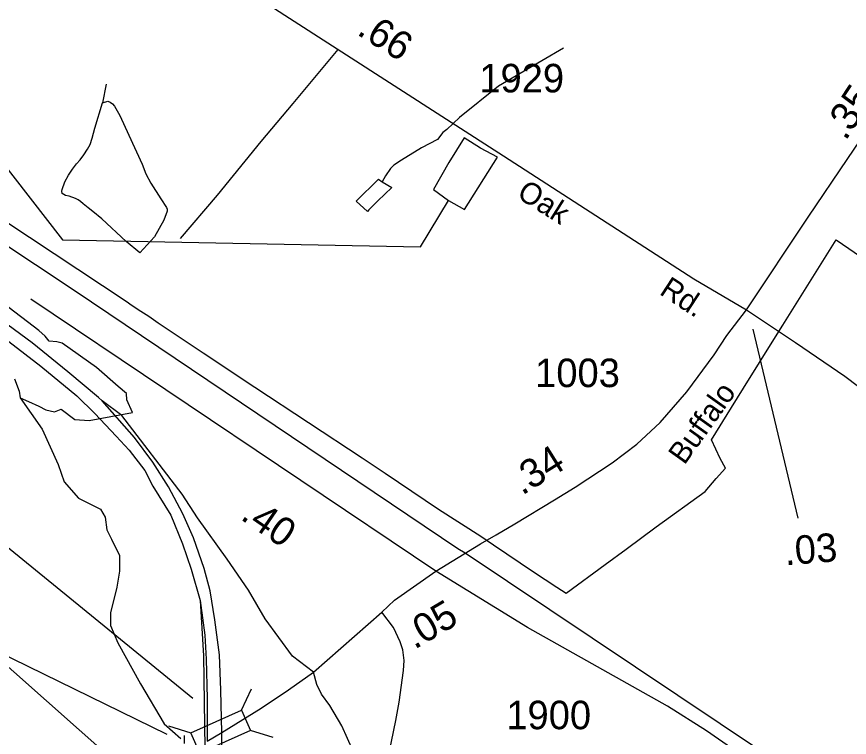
# Model space of a CAD drawing. Extents: x 2082433 to 2279600, y 546599 to 755198.
# Drawn here: x 2204457 to 2208110, y 653851 to 657011 of the extents above; entities that cross this region are included whole.
import ezdxf

# ---------------------------------------------------------------- set-up
doc = ezdxf.new("R2010")
doc.units = 0
for name, color, linetype in [('Exist Boundary Political City Limit New', 7, 'Continuous'), ('Exist Hydrographic Creek Single Shore', 7, 'Continuous'), ('Exist Hydrographic Misc Water Feature', 7, 'Continuous'), ('Exist Railroad Mainline', 7, 'Continuous'), ('Exist Road Non-System Type 51', 7, 'Continuous'), ('Exist Road Primary Interstate Ramp 1 Lane Attributed', 7, 'Continuous'), ('Exist Road Primary US Divided Attributed', 7, 'Continuous'), ('Exist Road Secondary Mileage Hundredths English Label', 7, 'Continuous'), ('Exist Road Secondary Structure Culvert CELL', 7, 'Continuous'), ('Exist Road Secondary Structure Culvert Number Label', 7, 'Continuous'), ('Exist Road Secondary Structure Standard Bridge CELL', 7, 'Continuous'), ('Exist Road Secondary Structure Standard Bridge Number Label', 7, 'Continuous'), ('Exist Road Secondary Type 51 Attributed', 7, 'Continuous'), ('Exist Road Secondary Type 51 Label', 7, 'Continuous'), ('Exist Road Secondary Type 51 Number Label', 7, 'Continuous'), ('Exist Utilities Electrical Transmission Line', 7, 'Continuous'), ('Map Preparation Boundary City Limit Buffer Line', 7, 'Continuous')]:
    doc.layers.add(name, color=color, linetype=linetype)

msp = doc.modelspace()

# ---------------------------------------------------------------- linework, layer by layer
at = {"layer": 'Exist Boundary Political City Limit New'}
msp.add_lwpolyline([(2204405.5, 656115.9), (2204941.2, 655760.8), (2204953.5, 655752.6), (2204989.5, 655727.6), (2205037.2, 655697.9), (2205077.5, 655668.4), (2205178.8, 655601.2), (2205274.8, 655537.6), (2205501.5, 655387.1), (2205971.8, 655076.8), (2206073, 655010.1), (2206307, 654851.3), (2206493.2, 654732.6), (2206548.5, 654695.4), (2206724.2, 654576), (2206826.2, 654509.6), (2206867.8, 654482.6), (2207038.8, 654608.9), (2207130, 654676.4), (2207262.2, 654773.8), (2207476.5, 654929.7), (2207525.2, 654985.3), (2207565.8, 655031.2), (2207543.2, 655074.4), (2207504.8, 655156.1), (2207593.2, 655297.6), (2207645.8, 655382.1), (2207785.8, 655606.9), (2207817.2, 655657.9), (2208052.2, 656032.7), (2208187, 655940.9)], dxfattribs=at)
at = {"layer": 'Exist Hydrographic Creek Single Shore'}
for points in [[(2204447.5, 655423.5), (2204467.2, 655369.1), (2204471.5, 655340.2), (2204508.2, 655323.2), (2204553.4, 655303.5), (2204584.4, 655286.5), (2204622.5, 655278.8), (2204651.5, 655289.3), (2204711.8, 655244.9), (2204775.4, 655240.6), (2204965.2, 655275.2), (2204940.5, 655331), (2204938.4, 655358.5), (2204902.4, 655389.6), (2204807.1, 655472.9), (2204655.7, 655579.5), (2204632.4, 655585.1), (2204599.9, 655588.6), (2204582.3, 655610.5), (2204553.4, 655635.2), (2204399.5, 655753.8)], [(2204471.5, 655340.2), (2204568.5, 655202), (2204639.5, 655047.1), (2204664.9, 654971), (2204728.4, 654899.9), (2204769, 654879.6), (2204824.8, 654851.7), (2204845.1, 654816.2), (2204852.7, 654760.4), (2204873, 654719.8), (2204908.6, 654648.7), (2204908.6, 654580.2), (2204895.9, 654509.1), (2204868, 654397.4), (2204868, 654341.6), (2204901, 654265.5), (2204999.9, 654085.3), (2205104, 653910.1), (2205176.9, 653845.3)]]:
    msp.add_lwpolyline(points, dxfattribs=at)
at = {"layer": 'Exist Hydrographic Misc Water Feature'}
msp.add_line((2204849, 656714.9), (2204833.6, 656632.8), dxfattribs=at)
for points in [[(2206855, 656872.7), (2206570.2, 656706.8), (2206399, 656569.6), (2206344, 656517.1), (2206326, 656503.2), (2206302.2, 656472.7), (2206232.5, 656436.6), (2206144.5, 656381.7), (2206110.7, 656359.7), (2206096.9, 656345.5), (2206075, 656313.5), (2206059.6, 656287.5)], [(2204770.4, 656172.3), (2204748.5, 656190.2), (2204736.4, 656200.1), (2204726.4, 656208.1), (2204714.5, 656214), (2204686.4, 656223.9), (2204670.4, 656227.5), (2204656, 656235.8), (2204654.4, 656245.8), (2204656, 656253.6), (2204667.7, 656287.5), (2204683.9, 656315.9), (2204701.5, 656342.1), (2204719.4, 656366.1), (2204735.2, 656384), (2204750.8, 656406), (2204767.2, 656430.3), (2204778.6, 656450.5), (2204788.3, 656478.6), (2204800.4, 656522.6), (2204833.6, 656632.8)], [(2204833.6, 656632.8), (2204857.4, 656641), (2204867.4, 656637), (2204877.7, 656629), (2204885.3, 656618.9), (2204909.7, 656577.1), (2204948.6, 656491.7), (2205007.3, 656364), (2205023.7, 656322.3), (2205045.6, 656280.4), (2205089.9, 656212.4), (2205114.3, 656174.7), (2205116.4, 656166.7), (2205116.8, 656158.9), (2205102.8, 656118.8), (2205061.4, 656046.4), (2204997.8, 655976.1), (2204937.8, 656025.7), (2204831.1, 656125), (2204790.9, 656156.6), (2204770.4, 656172.3)], [(2206002.2, 656164.7), (2205996.2, 656157.1), (2205946, 656202.4), (2206043.4, 656299.3), (2206059.6, 656287.5)], [(2206059.6, 656287.5), (2206103.3, 656261.8), (2206041.8, 656203.4), (2206002.2, 656164.7)]]:
    msp.add_lwpolyline(points, dxfattribs=at)
at = {"layer": 'Exist Railroad Mainline'}
for points in [[(2197742.6, 663319), (2200380.4, 661360.1), (2200875.9, 660982.1), (2200999.7, 660912.1), (2201097.6, 660814.3), (2201228, 660664.3), (2201360.6, 660486), (2201488.9, 660290.4), (2201584.5, 660099), (2201721.5, 659796.9), (2201851.9, 659396.8), (2202006.3, 658788.1), (2202256.3, 657957.7), (2202325.9, 657809.8), (2202488.9, 657548.9), (2202657.7, 657305.3), (2202825.7, 657119), (2203069.9, 656901.6), (2203307.1, 656742.2), (2204713, 655808.3), (2206392.4, 654678.8), (2206423.8, 654659.8)], [(2206423.8, 654659.8), (2207728.3, 653786.7), (2209000.3, 652942.9), (2209943.1, 652333), (2211457.1, 651336.6), (2212058.2, 650933.3), (2212643.5, 650522.8), (2212945.4, 650335.2), (2212994.1, 650301.7)]]:
    msp.add_lwpolyline(points, dxfattribs=at)
at = {"layer": 'Exist Road Non-System Type 51'}
msp.add_lwpolyline([(2205174.9, 656037.8), (2205337.6, 656228.5), (2205530, 656464.2), (2205669.2, 656630.2), (2205866.7, 656867)], dxfattribs=at)
at = {"layer": 'Exist Road Primary Interstate Ramp 1 Lane Attributed'}
for points in [[(2205758.5, 654136.3), (2205666.9, 654206.4), (2205546.9, 654370.3), (2205473.8, 654497), (2205380.3, 654631.6), (2205250.6, 654814.2), (2205183.3, 654917.3), (2204918.5, 655261.6), (2204832, 655327.1)], [(2205261.9, 654451.6), (2205276.8, 654208.6), (2205284.2, 653701.8), (2205278.1, 653555), (2205269.8, 653476.4), (2205265.4, 653445), (2205257.6, 653411.7), (2205241, 653381.2), (2205220.4, 653358), (2205203.8, 653345.3), (2205162.8, 653309.5), (2205132.2, 653297.3), (2205088.5, 653282.4), (2205030.8, 653283.3), (2204985.4, 653288.5), (2204952.1, 653303.5), (2204917, 653328.2), (2204884, 653355.8), (2204850.8, 653394.3), (2204826.8, 653431), (2204748.1, 653554.2)], [(2205371.2, 651792.6), (2205386.5, 652211.2), (2205391.3, 652355.3), (2205398.2, 652487.3), (2205412.7, 652613.1), (2205440.6, 652721.4), (2205466, 652809.7), (2205508.8, 652913.7), (2205547.2, 652985.3), (2205605.3, 653077.1), (2205735.5, 653231.7), (2205802.8, 653302.5), (2205862.2, 653383.9), (2205906, 653455.7), (2205930.6, 653532), (2205940.7, 653612.8), (2205940.7, 653704.8), (2205932.3, 653790.1), (2205883.7, 653902.1), (2205830.2, 653991), (2205794.3, 654040.3), (2205773, 654083), (2205758.5, 654136.3)]]:
    msp.add_lwpolyline(points, dxfattribs=at)
at = {"layer": 'Exist Road Primary US Divided Attributed'}
for points in [[(2204832, 655327.1), (2204816.3, 655341.6), (2204680.8, 655453.1), (2204525.5, 655580.2), (2204362.4, 655698.8), (2204067.4, 655934.5), (2203723.2, 656215.9), (2203490.7, 656377.8), (2203211.8, 656588.2), (2202980.7, 656789.2)], [(2202946.7, 656743.3), (2203266.9, 656480.9), (2203602.2, 656222.5), (2203985.5, 655921.8), (2204332.1, 655655), (2204563, 655478.7), (2204720.3, 655348.6), (2204800.1, 655271), (2204893.2, 655172.2), (2204950.4, 655110.1), (2205019.6, 655020.4), (2205054.8, 654953.1), (2205133.5, 654825.5), (2205184.2, 654699.7), (2205222.6, 654587.9), (2205261.9, 654451.6)], [(2205356.2, 653872.1), (2205353.1, 654057.3), (2205347, 654213.4), (2205326.6, 654365.9), (2205305.6, 654493.5), (2205279.8, 654591.4), (2205231.8, 654725.1), (2205186.4, 654830.8), (2205123.4, 654948.8), (2205054.4, 655057.1), (2204974, 655165.5), (2204832, 655327.1)], [(2205261.9, 654451.6), (2205282, 654299.5), (2205288.6, 654193.8), (2205293, 654020.8), (2205293, 653833.8)], [(2205371.2, 651792.6), (2205360.2, 652081.8), (2205359.4, 652621), (2205357.6, 652968.7), (2205358.9, 653554.4), (2205356.2, 653872.1)]]:
    msp.add_lwpolyline(points, dxfattribs=at)
at = {"layer": 'Exist Road Secondary Mileage Hundredths English Label'}
msp.add_line((2207685.7, 655641.2), (2207883.2, 654811.8), dxfattribs=at)
at = {"layer": 'Exist Road Secondary Structure Culvert CELL'}
msp.add_line((2205191.1, 653858.9), (2205192.3, 653823.9), dxfattribs=at)
at = {"layer": 'Exist Road Secondary Structure Culvert Number Label'}
msp.add_line((2205116.5, 653863.7), (2203579.8, 654615.7), dxfattribs=at)
at = {"layer": 'Exist Road Secondary Structure Standard Bridge CELL'}
for p, q in [((2205443, 653969.7), (2205487.6, 654063.6)), ((2205122.3, 653901.4), (2205221, 653871.3)), ((2205481.2, 653882.1), (2205579.9, 653852))]:
    msp.add_line(p, q, dxfattribs=at)
msp.add_lwpolyline([(2205221, 653871.3), (2205442.8, 653970.1), (2205481.9, 653880.4), (2205260.1, 653781.6)], close=True, dxfattribs=at)
at = {"layer": 'Exist Road Secondary Structure Standard Bridge Number Label'}
msp.add_line((2205229.6, 654021.8), (2203804.2, 655183.2), dxfattribs=at)
at = {"layer": 'Exist Road Secondary Type 51 Attributed'}
msp.add_line((2206295.9, 654580.1), (2204518.3, 655773), dxfattribs=at)
for points in [[(2204397.2, 657704.1), (2204498.2, 657685.1), (2204554.3, 657671.6), (2204607.1, 657653.6), (2204693.5, 657614.4), (2204733.9, 657590.8), (2205114.3, 657354), (2205282.6, 657245.2), (2205633.8, 657017.4), (2206592.7, 656401.3), (2207428.1, 655861.6), (2207658.2, 655725.8)], [(2207658.2, 655725.8), (2207929.3, 656132.6), (2208103, 656389.4), (2208238.5, 656590), (2208303.6, 656687.1), (2208457, 656909.4), (2208534.9, 657028.2), (2208689.5, 657267.2)], [(2206295.9, 654580.1), (2206491.8, 654699.3), (2206560.7, 654738.3), (2206641.5, 654787.7), (2206816.8, 654892.4), (2206907.5, 654948.2), (2207069.6, 655054.8), (2207177.3, 655136.7), (2207279.5, 655232.1), (2207397.3, 655366.7), (2207516.8, 655528.3), (2207572.9, 655612.5), (2207658.2, 655725.8)], [(2207658.2, 655725.8), (2207873.1, 655582.2), (2208089.6, 655435.2), (2208371.9, 655220.8), (2208548, 655075), (2208631.6, 655005.4), (2208692.2, 654954.9), (2208736, 654914.5), (2208782, 654865.1), (2208829.1, 654806.8), (2208872.9, 654739.4), (2208917.8, 654662), (2208964.4, 654563.3), (2209011.5, 654471.2), (2209059.7, 654390.4), (2209100.1, 654328.7), (2209149.5, 654270.4), (2209227.5, 654198.6), (2209311.7, 654126.7), (2209410.4, 654062.8), (2209768.4, 653819.3), (2210310.4, 653454.6), (2211153.6, 652877.8)], [(2206058.6, 654400.5), (2206114.7, 654452.2), (2206295.9, 654580.1)], [(2209279.7, 652250.5), (2209091.7, 652372.8), (2209017.7, 652434.6), (2208961.5, 652482.8), (2208890.9, 652554.6), (2208838.1, 652607.4), (2208768, 652696), (2208483.5, 653051.7), (2208434.1, 653113.5), (2208311.3, 653239.1), (2208194.6, 653340.1), (2208094.7, 653415.3), (2207870.8, 653592.6), (2207765.3, 653675.6), (2207607.1, 653793.5), (2207483.1, 653879.9), (2207311.4, 653987.6), (2206697.1, 654332.1), (2206295.9, 654580.1)], [(2205758.5, 654136.3), (2206058.6, 654400.5)], [(2205923.9, 653340.1), (2205971, 653401.8), (2205998, 653445.6), (2206025.5, 653501.7), (2206043.4, 653560.1), (2206080.5, 653732.9), (2206120.3, 653924.8), (2206134.9, 654005.6), (2206154, 654143.6), (2206157.3, 654187.3), (2206150.6, 654234.5), (2206139.4, 654270.4), (2206110.2, 654332.1), (2206058.6, 654400.5)], [(2205356.2, 653872.1), (2205529.1, 653979.1), (2205649, 654058.8), (2205758.5, 654136.3)], [(2205293, 653833.8), (2205356.2, 653872.1)]]:
    msp.add_lwpolyline(points, dxfattribs=at)
at = {"layer": 'Exist Utilities Electrical Transmission Line'}
for points in [[(2198221.9, 659238.2), (2200030.4, 659352.5), (2203739.8, 657215), (2204657.5, 656031.9), (2206229, 656002.6), (2206351.5, 656205.4)], [(2209597.7, 646411.9), (2209543.1, 646499.6), (2209688.4, 646594.4), (2209046.2, 647537.7), (2209036.1, 647571.7), (2209015.8, 647615.5), (2208983.1, 647683.1), (2208952.7, 647766.9), (2208907.7, 647904.6), (2208825.3, 648269.8), (2208381.1, 650062), (2205593.5, 652983.6), (2205174.1, 653490.4), (2203999.9, 654532), (2202321, 656010.8), (2202058.4, 656006.5), (2200150, 657674.1), (2198221.9, 659238.2)], [(2206351.5, 656205.4), (2206421.8, 656165.8), (2206566.1, 656394.8), (2206491.9, 656434.3), (2206419.6, 656479.8), (2206352.4, 656371.4), (2206285.2, 656253), (2206351.5, 656205.4)]]:
    msp.add_lwpolyline(points, dxfattribs=at)
at = {"layer": 'Map Preparation Boundary City Limit Buffer Line'}
msp.add_lwpolyline([(2204405.5, 656115.9), (2204941.2, 655760.8), (2204953.5, 655752.6), (2204989.5, 655727.6), (2205037.2, 655697.9), (2205077.5, 655668.4), (2205178.8, 655601.2), (2205274.8, 655537.6), (2205501.5, 655387.1), (2205971.8, 655076.8), (2206073, 655010.1), (2206307, 654851.3), (2206493.2, 654732.6), (2206548.5, 654695.4), (2206724.2, 654576), (2206826.2, 654509.6), (2206867.8, 654482.6), (2207038.8, 654608.9), (2207130, 654676.4), (2207262.2, 654773.8), (2207476.5, 654929.7), (2207525.2, 654985.3), (2207565.8, 655031.2), (2207543.2, 655074.4), (2207504.8, 655156.1), (2207593.2, 655297.6), (2207645.8, 655382.1), (2207785.8, 655606.9), (2207817.2, 655657.9), (2208052.2, 656032.7), (2208187, 655940.9)], dxfattribs=at)

# ---------------------------------------------------------------- texts
at = {"layer": 'Exist Road Secondary Mileage Hundredths English Label'}
for s, rotation, p in [('.66', 327.7363, (2205944.7, 656935.7)), ('.35', 56.5507, (2208093.2, 656463.6)), ('.34', 32.0192, (2206674, 654910.1)), ('.40', 325.4415, (2205434, 654809.8)), ('.03', 4.5791, (2207828.8, 654605.1)), ('.05', 30.5911, (2206202.3, 654234.6))]:
    msp.add_text(s, height=125, rotation=rotation, dxfattribs=at).set_placement(p)
at = {"layer": 'Exist Road Secondary Type 51 Label'}
for s, rotation, p in [('Oak', 327.7363, (2206646.1, 656221)), ('Rd.', 326.8849, (2207272, 655796.6)), ('Buffalo', 54.4373, (2207386, 655042))]:
    msp.add_text(s, height=95, rotation=rotation, dxfattribs=at).set_placement(p)
at = {"layer": 'Exist Road Secondary Type 51 Number Label'}
for s, p in [('1929', (2206486.4, 656679.2)), ('1003', (2206731.2, 655386.7)), ('1900', (2206604.8, 653886.5))]:
    msp.add_text(s, height=125, dxfattribs=at).set_placement(p)

doc.saveas('drawing.dxf')
